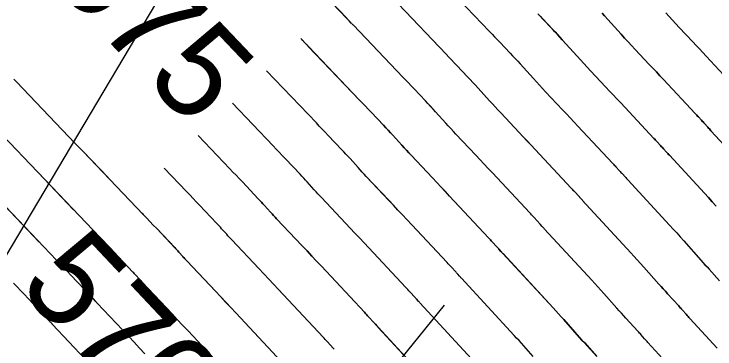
# Model space of a CAD drawing. Extents: x 954385 to 988206, y 1868364 to 1924553.
# Drawn here: x 955929.86 to 955974.29, y 1922916.14 to 1922937.41 of the extents above; entities that cross this region are included whole.
import ezdxf

# ---------------------------------------------------------------- set-up
doc = ezdxf.new("R2010")
doc.units = 0
for name, color, linetype in [('16', 7, 'Continuous'), ('26', 7, 'Continuous'), ('5', 7, 'Continuous'), ('6', 7, 'Continuous'), ('7', 7, 'Continuous'), ('Default', 7, 'Continuous')]:
    doc.layers.add(name, color=color, linetype=linetype)

msp = doc.modelspace()

# ---------------------------------------------------------------- linework, layer by layer
at = {"layer": '16'}
for points in [[(955971.887, 1922914.518), (955970.039, 1922916.554), (955969.985, 1922916.614), (955969.931, 1922916.674), (955969.877, 1922916.734), (955969.824, 1922916.794), (955969.611, 1922917.037), (955969.558, 1922917.097), (955969.504, 1922917.157), (955969.45, 1922917.217), (955969.396, 1922917.277), (955968.643, 1922918.101), (955968.499, 1922918.259), (955968.357, 1922918.417), (955968.214, 1922918.575), (955968.072, 1922918.734), (955967.237, 1922919.674), (955967.05, 1922919.884), (955966.862, 1922920.092), (955966.673, 1922920.3), (955966.484, 1922920.507), (955963.486, 1922923.762), (955963.45, 1922923.801), (955963.414, 1922923.841), (955963.379, 1922923.88), (955963.343, 1922923.92), (955963.2, 1922924.079), (955963.165, 1922924.119), (955963.129, 1922924.158), (955963.093, 1922924.198), (955963.057, 1922924.237), (955962.783, 1922924.533), (955962.725, 1922924.595), (955962.667, 1922924.657), (955962.609, 1922924.719), (955962.551, 1922924.782), (955960.178, 1922927.326), (955959.915, 1922927.608), (955959.652, 1922927.889), (955959.389, 1922928.17), (955959.125, 1922928.451), (955957.869, 1922929.786), (955957.706, 1922929.96), (955957.543, 1922930.135), (955957.382, 1922930.311), (955957.221, 1922930.488), (955956.581, 1922931.198), (955956.42, 1922931.375), (955956.259, 1922931.551), (955956.096, 1922931.726), (955955.932, 1922931.9), (955955.209, 1922932.664), (955955.034, 1922932.849), (955954.858, 1922933.034), (955954.682, 1922933.219), (955954.506, 1922933.403), (955951.366, 1922936.694), (955951.332, 1922936.73), (955951.298, 1922936.765), (955951.265, 1922936.8), (955951.231, 1922936.835), (955951.096, 1922936.976), (955951.062, 1922937.011), (955951.028, 1922937.047), (955950.994, 1922937.082), (955950.961, 1922937.117), (955948.176, 1922940.036)], [(955957.077, 1922939.365), (955959.993, 1922936.309), (955960.157, 1922936.138), (955960.32, 1922935.966), (955960.483, 1922935.794), (955960.646, 1922935.622), (955961.297, 1922934.934), (955961.459, 1922934.762), (955961.621, 1922934.588), (955961.781, 1922934.414), (955961.94, 1922934.239), (955962.775, 1922933.313), (955962.968, 1922933.101), (955963.162, 1922932.889), (955963.357, 1922932.679), (955963.553, 1922932.47), (955964.625, 1922931.33), (955964.869, 1922931.07), (955965.112, 1922930.81), (955965.356, 1922930.55), (955965.599, 1922930.29), (955967.795, 1922927.935), (955967.848, 1922927.878), (955967.902, 1922927.82), (955967.955, 1922927.763), (955968.009, 1922927.705), (955968.243, 1922927.453), (955968.286, 1922927.406), (955968.329, 1922927.359), (955968.372, 1922927.311), (955968.415, 1922927.263), (955968.586, 1922927.072), (955968.629, 1922927.025), (955968.672, 1922926.977), (955968.715, 1922926.93), (955968.759, 1922926.883), (955971.405, 1922924.008), (955971.633, 1922923.76), (955971.86, 1922923.51), (955972.085, 1922923.26), (955972.31, 1922923.009), (955973.392, 1922921.791), (955973.523, 1922921.644), (955973.654, 1922921.498), (955973.785, 1922921.353), (955973.918, 1922921.208), (955974.581, 1922920.481)], [(955974.417, 1922916.188), (955972.696, 1922918.083), (955972.637, 1922918.149), (955972.577, 1922918.215), (955972.518, 1922918.281), (955972.46, 1922918.348), (955972.225, 1922918.615), (955972.167, 1922918.681), (955972.108, 1922918.747), (955972.048, 1922918.813), (955971.989, 1922918.879), (955971.28, 1922919.654), (955971.142, 1922919.806), (955971.005, 1922919.958), (955970.868, 1922920.11), (955970.732, 1922920.263), (955969.773, 1922921.341), (955969.568, 1922921.572), (955969.361, 1922921.801), (955969.153, 1922922.03), (955968.945, 1922922.257), (955966.123, 1922925.322), (955966.083, 1922925.365), (955966.043, 1922925.409), (955966.004, 1922925.452), (955965.965, 1922925.496), (955965.808, 1922925.671), (955965.769, 1922925.715), (955965.729, 1922925.758), (955965.689, 1922925.802), (955965.65, 1922925.845), (955965.396, 1922926.119), (955965.34, 1922926.179), (955965.284, 1922926.239), (955965.229, 1922926.299), (955965.173, 1922926.358), (955962.889, 1922928.808), (955962.636, 1922929.079), (955962.382, 1922929.35), (955962.129, 1922929.62), (955961.875, 1922929.89), (955960.711, 1922931.128), (955960.531, 1922931.319), (955960.353, 1922931.512), (955960.175, 1922931.706), (955959.998, 1922931.901), (955959.271, 1922932.706), (955959.106, 1922932.888), (955958.94, 1922933.069), (955958.772, 1922933.25), (955958.604, 1922933.429), (955957.927, 1922934.143), (955957.758, 1922934.322), (955957.589, 1922934.5), (955957.42, 1922934.678), (955957.25, 1922934.856), (955954.222, 1922938.03)], [(955963.051, 1922937.432), (955963.208, 1922937.267), (955963.364, 1922937.101), (955963.99, 1922936.44), (955964.147, 1922936.274), (955964.302, 1922936.107), (955964.456, 1922935.94), (955964.609, 1922935.771), (955965.552, 1922934.725), (955965.761, 1922934.495), (955965.971, 1922934.266), (955966.182, 1922934.038), (955966.394, 1922933.812), (955967.375, 1922932.77), (955967.609, 1922932.521), (955967.843, 1922932.271), (955968.076, 1922932.021), (955968.31, 1922931.772), (955970.417, 1922929.512), (955970.468, 1922929.457), (955970.519, 1922929.402), (955970.571, 1922929.346), (955970.622, 1922929.291), (955970.836, 1922929.061), (955970.883, 1922929.01), (955970.93, 1922928.959), (955970.976, 1922928.907), (955971.023, 1922928.856), (955971.208, 1922928.649), (955971.254, 1922928.597), (955971.301, 1922928.546), (955971.348, 1922928.494), (955971.395, 1922928.443), (955973.866, 1922925.759), (955974.113, 1922925.49), (955974.358, 1922925.22)], [(955967.13, 1922937.465), (955967.277, 1922937.303), (955968.339, 1922936.127), (955968.559, 1922935.885), (955968.78, 1922935.643), (955969.003, 1922935.403), (955969.227, 1922935.164), (955970.125, 1922934.21), (955970.349, 1922933.971), (955970.573, 1922933.732), (955970.797, 1922933.493), (955971.02, 1922933.253), (955973.038, 1922931.089), (955973.088, 1922931.036), (955973.137, 1922930.983), (955973.186, 1922930.93), (955973.235, 1922930.877), (955973.432, 1922930.665), (955973.481, 1922930.612), (955973.53, 1922930.559), (955973.578, 1922930.505), (955973.627, 1922930.452), (955973.83, 1922930.225), (955973.88, 1922930.169), (955973.93, 1922930.114), (955973.98, 1922930.059), (955974.031, 1922930.003), (955976.327, 1922927.51)], [(955975.66, 1922932.666), (955973.731, 1922934.735), (955973.517, 1922934.964), (955973.303, 1922935.193), (955973.089, 1922935.421), (955972.874, 1922935.649), (955972.016, 1922936.562), (955971.802, 1922936.79), (955971.589, 1922937.02), (955971.378, 1922937.251), (955971.167, 1922937.483)], [(955966.803, 1922915.675), (955966.005, 1922916.548), (955965.856, 1922916.712), (955965.708, 1922916.876), (955965.56, 1922917.041), (955965.413, 1922917.206), (955964.7, 1922918.007), (955964.532, 1922918.195), (955964.363, 1922918.383), (955964.194, 1922918.57), (955964.023, 1922918.756), (955960.85, 1922922.201), (955960.818, 1922922.237), (955960.786, 1922922.272), (955960.753, 1922922.308), (955960.721, 1922922.344), (955960.593, 1922922.487), (955960.561, 1922922.523), (955960.529, 1922922.558), (955960.496, 1922922.594), (955960.464, 1922922.629), (955960.169, 1922922.946), (955960.109, 1922923.011), (955960.049, 1922923.076), (955959.989, 1922923.14), (955959.929, 1922923.205), (955957.467, 1922925.844), (955957.195, 1922926.136), (955956.922, 1922926.428), (955956.649, 1922926.72), (955956.375, 1922927.011), (955955.027, 1922928.444), (955954.88, 1922928.601), (955954.734, 1922928.758), (955954.589, 1922928.917), (955954.444, 1922929.076), (955953.868, 1922929.714), (955953.723, 1922929.874), (955953.578, 1922930.032), (955953.432, 1922930.189), (955953.284, 1922930.346), (955952.491, 1922931.185), (955952.309, 1922931.377), (955952.127, 1922931.568), (955951.945, 1922931.759), (955951.763, 1922931.951), (955948.51, 1922935.359), (955948.475, 1922935.396), (955948.44, 1922935.432), (955948.405, 1922935.469), (955948.37, 1922935.505), (955948.23, 1922935.651), (955948.195, 1922935.687), (955948.16, 1922935.724), (955948.125, 1922935.761), (955948.09, 1922935.797), (955948.031, 1922935.86)], [(955962.76, 1922915.669), (955962.164, 1922916.34), (955962.015, 1922916.507), (955961.865, 1922916.674), (955961.714, 1922916.84), (955961.562, 1922917.005), (955958.214, 1922920.641), (955958.185, 1922920.672), (955958.157, 1922920.704), (955958.128, 1922920.736), (955958.1, 1922920.767), (955957.986, 1922920.895), (955957.957, 1922920.926), (955957.928, 1922920.958), (955957.9, 1922920.989), (955957.871, 1922921.021), (955957.556, 1922921.36), (955957.494, 1922921.427), (955957.432, 1922921.494), (955957.37, 1922921.561), (955957.307, 1922921.628), (955954.757, 1922924.363), (955954.474, 1922924.665), (955954.192, 1922924.967), (955953.909, 1922925.269), (955953.625, 1922925.571), (955952.185, 1922927.101), (955952.055, 1922927.241), (955951.925, 1922927.381), (955951.796, 1922927.522), (955951.667, 1922927.664), (955951.155, 1922928.231), (955951.027, 1922928.373), (955950.897, 1922928.513), (955950.767, 1922928.653), (955950.636, 1922928.792), (955949.772, 1922929.706), (955949.584, 1922929.904), (955949.396, 1922930.102), (955949.208, 1922930.3), (955949.019, 1922930.498), (955945.865, 1922933.804)], [(955929.841, 1922933.285), (955929.926, 1922933.195), (955930.012, 1922933.105), (955933.739, 1922929.196), (955933.78, 1922929.154), (955933.821, 1922929.111), (955933.862, 1922929.068), (955933.903, 1922929.025), (955934.068, 1922928.854), (955934.109, 1922928.811), (955934.15, 1922928.769), (955934.191, 1922928.726), (955934.232, 1922928.683), (955935.813, 1922927.026)], [(955933.635, 1922924.98), (955931.376, 1922927.348), (955931.334, 1922927.392), (955931.292, 1922927.436), (955931.249, 1922927.48), (955931.207, 1922927.524), (955931.038, 1922927.7), (955930.996, 1922927.744), (955930.954, 1922927.788), (955930.911, 1922927.832), (955930.869, 1922927.876), (955926.984, 1922931.949)], [(955959.101, 1922915.254), (955955.578, 1922919.081), (955955.553, 1922919.108), (955955.528, 1922919.136), (955955.503, 1922919.163), (955955.478, 1922919.191), (955955.378, 1922919.302), (955955.353, 1922919.33), (955955.328, 1922919.358), (955955.303, 1922919.385), (955955.278, 1922919.413), (955954.943, 1922919.774), (955954.879, 1922919.843), (955954.814, 1922919.913), (955954.75, 1922919.982), (955954.685, 1922920.051), (955952.046, 1922922.881), (955951.754, 1922923.194), (955951.461, 1922923.507), (955951.168, 1922923.819), (955950.875, 1922924.131), (955949.343, 1922925.759), (955949.229, 1922925.882), (955949.115, 1922926.004), (955949.003, 1922926.127), (955948.89, 1922926.251), (955948.442, 1922926.748), (955948.33, 1922926.872), (955948.217, 1922926.995), (955948.103, 1922927.117), (955947.988, 1922927.239), (955947.054, 1922928.226), (955946.859, 1922928.431), (955946.665, 1922928.636), (955946.47, 1922928.841), (955946.276, 1922929.045), (955943.698, 1922931.746)], [(955956.641, 1922913.504), (955952.942, 1922917.52), (955952.921, 1922917.544), (955952.899, 1922917.567), (955952.878, 1922917.591), (955952.856, 1922917.615), (955952.771, 1922917.71), (955952.75, 1922917.734), (955952.728, 1922917.758), (955952.706, 1922917.781), (955952.685, 1922917.805), (955952.33, 1922918.188), (955952.263, 1922918.259), (955952.197, 1922918.331), (955952.13, 1922918.402), (955952.064, 1922918.474), (955949.336, 1922921.399), (955949.034, 1922921.723), (955948.731, 1922922.046), (955948.428, 1922922.369), (955948.125, 1922922.691), (955946.501, 1922924.417), (955946.404, 1922924.522), (955946.306, 1922924.627), (955946.209, 1922924.733), (955946.113, 1922924.839), (955945.729, 1922925.264), (955945.633, 1922925.37), (955945.536, 1922925.476), (955945.438, 1922925.581), (955945.34, 1922925.685), (955944.335, 1922926.747), (955944.135, 1922926.959), (955943.934, 1922927.17), (955943.733, 1922927.381), (955943.532, 1922927.592), (955941.531, 1922929.689)], [(955950.146, 1922916.138), (955950.128, 1922916.157), (955950.11, 1922916.177), (955950.092, 1922916.197), (955949.716, 1922916.602), (955949.648, 1922916.676), (955949.579, 1922916.749), (955949.51, 1922916.823), (955949.442, 1922916.897), (955946.625, 1922919.917), (955946.313, 1922920.251), (955946.001, 1922920.585), (955945.688, 1922920.919), (955945.375, 1922921.252), (955943.66, 1922923.075), (955943.578, 1922923.163), (955943.497, 1922923.25), (955943.416, 1922923.338), (955943.336, 1922923.427), (955943.016, 1922923.781), (955942.936, 1922923.869), (955942.855, 1922923.957), (955942.774, 1922924.045), (955942.692, 1922924.132), (955941.617, 1922925.268), (955941.41, 1922925.486), (955941.203, 1922925.704), (955940.996, 1922925.922), (955940.788, 1922926.14), (955939.364, 1922927.632)], [(955931.458, 1922922.934), (955928.52, 1922926.012)], [(955937.974, 1922924.762), (955938.045, 1922924.687), (955938.258, 1922924.463), (955938.472, 1922924.238), (955938.685, 1922924.014), (955938.898, 1922923.789), (955940.044, 1922922.578), (955940.109, 1922922.509), (955940.174, 1922922.439), (955940.239, 1922922.368), (955940.303, 1922922.298), (955940.559, 1922922.014), (955940.623, 1922921.943), (955940.688, 1922921.873), (955940.705, 1922921.855)], [(955941.569, 1922920.935), (955942.625, 1922919.812), (955942.948, 1922919.468), (955943.271, 1922919.124), (955943.441, 1922918.943)]]:
    msp.add_lwpolyline(points, dxfattribs=at)
at = {"layer": '26'}
for points in [[(955957.131, 1922968.928), (955922.647, 1922910.794), (955922.717, 1922916.794), (955922.647, 1922910.794), (955927.878, 1922913.733)], [(955957.131, 1922918.928), (955905.867, 1922855.461), (955906.799, 1922861.389), (955905.867, 1922855.461), (955911.466, 1922857.619)]]:
    msp.add_lwpolyline(points, dxfattribs=at)
at = {"layer": '6'}
for points in [[(955957.078, 1922939.365), (955959.994, 1922936.309), (955960.157, 1922936.137), (955960.321, 1922935.966), (955960.484, 1922935.794), (955960.646, 1922935.622), (955961.297, 1922934.934), (955961.459, 1922934.761), (955961.62, 1922934.588), (955961.78, 1922934.413), (955961.939, 1922934.238), (955962.774, 1922933.312), (955962.967, 1922933.1), (955963.161, 1922932.888), (955963.356, 1922932.678), (955963.551, 1922932.469), (955964.624, 1922931.33), (955964.868, 1922931.07), (955965.111, 1922930.81), (955965.355, 1922930.55), (955965.598, 1922930.289), (955967.794, 1922927.935), (955967.848, 1922927.877), (955967.901, 1922927.82), (955967.955, 1922927.762), (955968.008, 1922927.705), (955968.242, 1922927.453), (955968.286, 1922927.406), (955968.329, 1922927.359), (955968.372, 1922927.311), (955968.415, 1922927.264), (955968.586, 1922927.073), (955968.629, 1922927.025), (955968.672, 1922926.978), (955968.715, 1922926.93), (955968.759, 1922926.883), (955971.405, 1922924.009), (955971.633, 1922923.76), (955971.86, 1922923.511), (955972.085, 1922923.26), (955972.31, 1922923.009), (955973.392, 1922921.791), (955973.523, 1922921.645), (955973.654, 1922921.499), (955973.786, 1922921.353), (955973.918, 1922921.208), (955974.581, 1922920.481)], [(955959.102, 1922915.255), (955955.579, 1922919.081), (955955.553, 1922919.109), (955955.528, 1922919.136), (955955.503, 1922919.164), (955955.478, 1922919.192), (955955.379, 1922919.303), (955955.354, 1922919.331), (955955.328, 1922919.358), (955955.303, 1922919.386), (955955.278, 1922919.413), (955954.943, 1922919.774), (955954.878, 1922919.843), (955954.814, 1922919.912), (955954.75, 1922919.981), (955954.685, 1922920.05), (955952.045, 1922922.881), (955951.753, 1922923.194), (955951.46, 1922923.506), (955951.168, 1922923.819), (955950.874, 1922924.131), (955949.342, 1922925.759), (955949.228, 1922925.881), (955949.114, 1922926.003), (955949.001, 1922926.126), (955948.889, 1922926.25), (955948.441, 1922926.747), (955948.329, 1922926.871), (955948.216, 1922926.994), (955948.102, 1922927.116), (955947.988, 1922927.238), (955947.054, 1922928.226), (955946.86, 1922928.431), (955946.665, 1922928.636), (955946.471, 1922928.841), (955946.276, 1922929.045), (955943.698, 1922931.748)], [(955928.521, 1922926.013), (955932.558, 1922921.781), (955932.784, 1922921.544), (955933.01, 1922921.306), (955933.236, 1922921.068), (955933.461, 1922920.83), (955934.747, 1922919.47), (955934.78, 1922919.435), (955934.812, 1922919.4), (955934.844, 1922919.365), (955934.876, 1922919.33), (955935.004, 1922919.188), (955935.036, 1922919.153), (955935.068, 1922919.118), (955935.1, 1922919.083), (955935.133, 1922919.048), (955937.125, 1922916.932), (955937.467, 1922916.568), (955937.81, 1922916.203), (955938.151, 1922915.837)]]:
    msp.add_lwpolyline(points, dxfattribs=at)
at = {"layer": '7'}
for points in [[(955971.886, 1922914.518), (955970.039, 1922916.554), (955969.985, 1922916.614), (955969.931, 1922916.674), (955969.877, 1922916.734), (955969.824, 1922916.795), (955969.611, 1922917.037), (955969.558, 1922917.097), (955969.504, 1922917.158), (955969.45, 1922917.218), (955969.396, 1922917.277), (955968.643, 1922918.102), (955968.5, 1922918.259), (955968.357, 1922918.417), (955968.215, 1922918.575), (955968.073, 1922918.734), (955967.237, 1922919.675), (955967.05, 1922919.884), (955966.862, 1922920.092), (955966.674, 1922920.3), (955966.484, 1922920.507), (955963.487, 1922923.762), (955963.451, 1922923.802), (955963.415, 1922923.841), (955963.379, 1922923.881), (955963.343, 1922923.92), (955963.201, 1922924.079), (955963.165, 1922924.119), (955963.129, 1922924.158), (955963.093, 1922924.198), (955963.057, 1922924.237), (955962.782, 1922924.532), (955962.724, 1922924.594), (955962.666, 1922924.657), (955962.608, 1922924.719), (955962.551, 1922924.781), (955960.177, 1922927.326), (955959.914, 1922927.607), (955959.651, 1922927.889), (955959.388, 1922928.169), (955959.124, 1922928.45), (955957.868, 1922929.785), (955957.705, 1922929.959), (955957.542, 1922930.134), (955957.381, 1922930.31), (955957.22, 1922930.487), (955956.58, 1922931.197), (955956.42, 1922931.374), (955956.258, 1922931.55), (955956.096, 1922931.725), (955955.932, 1922931.899), (955955.209, 1922932.664), (955955.034, 1922932.849), (955954.859, 1922933.034), (955954.683, 1922933.219), (955954.507, 1922933.403), (955951.366, 1922936.695), (955951.333, 1922936.73), (955951.299, 1922936.765), (955951.265, 1922936.8), (955951.232, 1922936.836), (955951.097, 1922936.977), (955951.063, 1922937.012), (955951.029, 1922937.047), (955950.996, 1922937.082), (955950.962, 1922937.117), (955948.177, 1922940.036)], [(955954.222, 1922938.03), (955957.25, 1922934.856), (955957.42, 1922934.678), (955957.59, 1922934.5), (955957.759, 1922934.322), (955957.928, 1922934.143), (955958.603, 1922933.428), (955958.772, 1922933.249), (955958.939, 1922933.069), (955959.105, 1922932.888), (955959.271, 1922932.706), (955959.997, 1922931.9), (955960.174, 1922931.705), (955960.351, 1922931.511), (955960.53, 1922931.319), (955960.71, 1922931.127), (955961.874, 1922929.89), (955962.128, 1922929.62), (955962.381, 1922929.349), (955962.635, 1922929.079), (955962.888, 1922928.808), (955965.172, 1922926.358), (955965.228, 1922926.298), (955965.284, 1922926.238), (955965.34, 1922926.178), (955965.395, 1922926.118), (955965.65, 1922925.845), (955965.689, 1922925.802), (955965.729, 1922925.759), (955965.769, 1922925.715), (955965.808, 1922925.671), (955965.965, 1922925.497), (955966.004, 1922925.453), (955966.043, 1922925.409), (955966.083, 1922925.366), (955966.123, 1922925.323), (955968.945, 1922922.258), (955969.153, 1922922.03), (955969.361, 1922921.802), (955969.568, 1922921.572), (955969.773, 1922921.342), (955970.733, 1922920.263), (955970.869, 1922920.11), (955971.006, 1922919.958), (955971.143, 1922919.806), (955971.28, 1922919.655), (955971.989, 1922918.879), (955972.048, 1922918.814), (955972.108, 1922918.748), (955972.167, 1922918.681), (955972.225, 1922918.615), (955972.46, 1922918.348), (955972.518, 1922918.281), (955972.577, 1922918.215), (955972.637, 1922918.149), (955972.696, 1922918.083), (955974.416, 1922916.188)], [(955976.327, 1922927.51), (955974.031, 1922930.004), (955973.98, 1922930.059), (955973.93, 1922930.114), (955973.88, 1922930.17), (955973.83, 1922930.225), (955973.627, 1922930.452), (955973.578, 1922930.505), (955973.53, 1922930.559), (955973.481, 1922930.612), (955973.432, 1922930.665), (955973.235, 1922930.877), (955973.186, 1922930.93), (955973.136, 1922930.983), (955973.087, 1922931.036), (955973.038, 1922931.089), (955971.019, 1922933.253), (955970.796, 1922933.492), (955970.572, 1922933.732), (955970.348, 1922933.97), (955970.123, 1922934.209), (955969.226, 1922935.163), (955969.002, 1922935.402), (955968.779, 1922935.642), (955968.558, 1922935.884), (955968.338, 1922936.127), (955967.277, 1922937.303), (955967.13, 1922937.465)], [(955975.66, 1922932.665), (955973.73, 1922934.735), (955973.516, 1922934.964), (955973.302, 1922935.192), (955973.088, 1922935.421), (955972.873, 1922935.649), (955972.015, 1922936.561), (955971.801, 1922936.789), (955971.588, 1922937.019), (955971.377, 1922937.25), (955971.166, 1922937.482)], [(955974.358, 1922925.22), (955974.113, 1922925.49), (955973.866, 1922925.759), (955971.395, 1922928.443), (955971.348, 1922928.495), (955971.301, 1922928.546), (955971.254, 1922928.597), (955971.208, 1922928.649), (955971.023, 1922928.856), (955970.976, 1922928.907), (955970.929, 1922928.959), (955970.882, 1922929.01), (955970.835, 1922929.061), (955970.622, 1922929.291), (955970.57, 1922929.346), (955970.519, 1922929.401), (955970.467, 1922929.456), (955970.416, 1922929.512), (955968.309, 1922931.771), (955968.075, 1922932.021), (955967.842, 1922932.271), (955967.608, 1922932.52), (955967.374, 1922932.769), (955966.393, 1922933.811), (955966.181, 1922934.038), (955965.97, 1922934.265), (955965.76, 1922934.494), (955965.551, 1922934.725), (955964.608, 1922935.771), (955964.455, 1922935.939), (955964.301, 1922936.107), (955964.146, 1922936.274), (955963.99, 1922936.44), (955963.365, 1922937.101), (955963.208, 1922937.267), (955963.052, 1922937.432)], [(955948.031, 1922935.862), (955948.092, 1922935.797), (955948.127, 1922935.761), (955948.162, 1922935.724), (955948.197, 1922935.688), (955948.231, 1922935.651), (955948.371, 1922935.505), (955948.406, 1922935.469), (955948.441, 1922935.433), (955948.476, 1922935.396), (955948.511, 1922935.359), (955951.763, 1922931.95), (955951.946, 1922931.759), (955952.127, 1922931.568), (955952.309, 1922931.376), (955952.491, 1922931.185), (955953.284, 1922930.346), (955953.431, 1922930.189), (955953.577, 1922930.031), (955953.723, 1922929.873), (955953.867, 1922929.714), (955954.443, 1922929.075), (955954.588, 1922928.916), (955954.733, 1922928.757), (955954.879, 1922928.6), (955955.026, 1922928.443), (955956.374, 1922927.01), (955956.648, 1922926.719), (955956.921, 1922926.428), (955957.194, 1922926.136), (955957.466, 1922925.844), (955959.929, 1922923.204), (955959.989, 1922923.14), (955960.049, 1922923.075), (955960.109, 1922923.011), (955960.169, 1922922.946), (955960.464, 1922922.629), (955960.496, 1922922.594), (955960.529, 1922922.558), (955960.561, 1922922.523), (955960.593, 1922922.487), (955960.721, 1922922.344), (955960.754, 1922922.308), (955960.786, 1922922.273), (955960.818, 1922922.237), (955960.851, 1922922.202), (955964.023, 1922918.756), (955964.194, 1922918.57), (955964.364, 1922918.383), (955964.533, 1922918.196), (955964.701, 1922918.007), (955965.413, 1922917.206), (955965.56, 1922917.041), (955965.708, 1922916.876), (955965.857, 1922916.712), (955966.006, 1922916.548), (955966.803, 1922915.675)], [(955962.76, 1922915.67), (955962.164, 1922916.34), (955962.015, 1922916.507), (955961.865, 1922916.674), (955961.714, 1922916.84), (955961.562, 1922917.006), (955958.215, 1922920.641), (955958.186, 1922920.673), (955958.157, 1922920.704), (955958.128, 1922920.736), (955958.1, 1922920.768), (955957.986, 1922920.895), (955957.957, 1922920.927), (955957.929, 1922920.958), (955957.9, 1922920.99), (955957.871, 1922921.021), (955957.556, 1922921.36), (955957.494, 1922921.427), (955957.431, 1922921.494), (955957.369, 1922921.56), (955957.307, 1922921.627), (955954.756, 1922924.362), (955954.473, 1922924.665), (955954.191, 1922924.967), (955953.908, 1922925.269), (955953.624, 1922925.571), (955952.184, 1922927.101), (955952.053, 1922927.24), (955951.924, 1922927.38), (955951.795, 1922927.521), (955951.666, 1922927.663), (955951.154, 1922928.23), (955951.026, 1922928.372), (955950.897, 1922928.513), (955950.767, 1922928.653), (955950.636, 1922928.792), (955949.772, 1922929.705), (955949.584, 1922929.904), (955949.396, 1922930.102), (955949.208, 1922930.3), (955949.02, 1922930.498), (955945.864, 1922933.805)], [(955946.82, 1922915.32), (955943.914, 1922918.435), (955943.592, 1922918.78), (955943.27, 1922919.124), (955942.947, 1922919.468), (955942.624, 1922919.812), (955940.817, 1922921.732), (955940.751, 1922921.802), (955940.687, 1922921.872), (955940.622, 1922921.942), (955940.558, 1922922.013), (955940.302, 1922922.297), (955940.238, 1922922.367), (955940.174, 1922922.438), (955940.109, 1922922.508), (955940.043, 1922922.577), (955938.898, 1922923.788), (955938.685, 1922924.013), (955938.472, 1922924.238), (955938.259, 1922924.462), (955938.045, 1922924.687), (955934.232, 1922928.683), (955934.191, 1922928.726), (955934.15, 1922928.769), (955934.109, 1922928.812), (955934.068, 1922928.854), (955933.905, 1922929.025), (955933.864, 1922929.068), (955933.823, 1922929.111), (955933.782, 1922929.154), (955933.741, 1922929.197), (955930.012, 1922933.105), (955929.926, 1922933.195), (955929.841, 1922933.285)], [(955944.198, 1922913.743), (955941.203, 1922916.954), (955940.872, 1922917.309), (955940.54, 1922917.663), (955940.207, 1922918.018), (955939.875, 1922918.372), (955937.975, 1922920.39), (955937.926, 1922920.443), (955937.877, 1922920.495), (955937.829, 1922920.548), (955937.781, 1922920.601), (955937.589, 1922920.813), (955937.541, 1922920.866), (955937.493, 1922920.919), (955937.444, 1922920.971), (955937.395, 1922921.024), (955936.18, 1922922.309), (955935.961, 1922922.541), (955935.741, 1922922.772), (955935.522, 1922923.003), (955935.302, 1922923.234), (955931.376, 1922927.348), (955931.334, 1922927.392), (955931.292, 1922927.436), (955931.25, 1922927.48), (955931.208, 1922927.524), (955931.039, 1922927.7), (955930.997, 1922927.744), (955930.955, 1922927.788), (955930.913, 1922927.832), (955930.871, 1922927.876), (955926.984, 1922931.949)], [(955941.531, 1922929.69), (955943.533, 1922927.592), (955943.734, 1922927.381), (955943.934, 1922927.17), (955944.135, 1922926.959), (955944.335, 1922926.747), (955945.34, 1922925.685), (955945.438, 1922925.58), (955945.535, 1922925.475), (955945.632, 1922925.37), (955945.728, 1922925.264), (955946.112, 1922924.838), (955946.208, 1922924.732), (955946.305, 1922924.626), (955946.402, 1922924.521), (955946.5, 1922924.417), (955948.124, 1922922.691), (955948.427, 1922922.369), (955948.73, 1922922.046), (955949.033, 1922921.722), (955949.335, 1922921.399), (955952.063, 1922918.473), (955952.13, 1922918.402), (955952.196, 1922918.331), (955952.263, 1922918.259), (955952.33, 1922918.188), (955952.685, 1922917.805), (955952.707, 1922917.782), (955952.728, 1922917.758), (955952.75, 1922917.734), (955952.771, 1922917.711), (955952.857, 1922917.615), (955952.878, 1922917.592), (955952.899, 1922917.568), (955952.921, 1922917.544), (955952.943, 1922917.521), (955956.641, 1922913.504)], [(955950.146, 1922916.138), (955950.128, 1922916.158), (955950.11, 1922916.178), (955950.092, 1922916.197), (955949.716, 1922916.601), (955949.648, 1922916.675), (955949.579, 1922916.749), (955949.51, 1922916.823), (955949.441, 1922916.897), (955946.624, 1922919.917), (955946.312, 1922920.251), (955946, 1922920.585), (955945.687, 1922920.918), (955945.374, 1922921.251), (955943.659, 1922923.074), (955943.577, 1922923.162), (955943.496, 1922923.249), (955943.415, 1922923.337), (955943.335, 1922923.426), (955943.015, 1922923.78), (955942.935, 1922923.869), (955942.854, 1922923.956), (955942.773, 1922924.044), (955942.691, 1922924.131), (955941.617, 1922925.268), (955941.41, 1922925.486), (955941.203, 1922925.704), (955940.996, 1922925.922), (955940.789, 1922926.139), (955939.364, 1922927.633)], [(955929.815, 1922920.328), (955930.047, 1922920.084), (955930.279, 1922919.84), (955930.511, 1922919.596), (955930.743, 1922919.351), (955932.099, 1922917.916), (955932.115, 1922917.899), (955932.131, 1922917.882), (955932.147, 1922917.864), (955932.163, 1922917.847), (955932.227, 1922917.776), (955932.243, 1922917.759), (955932.259, 1922917.741), (955932.275, 1922917.724), (955932.291, 1922917.706), (955934.375, 1922915.492)]]:
    msp.add_lwpolyline(points, dxfattribs=at)
at = {"layer": 'Default'}
msp.add_arc((955068.332, 1922107.114), 1145.916, 31.460692, 46.414195, dxfattribs=at)

# ---------------------------------------------------------------- texts
at = {"layer": '16'}
for s, rotation, p in [('575', 313.5126, (955931.932, 1922939.782)), ('570', 313.2158, (955930.005, 1922920.099))]:
    msp.add_text(s, height=6, rotation=rotation, dxfattribs=at).set_placement(p)
at = {"layer": '5'}
msp.add_text('575', height=6, rotation=313.5141, dxfattribs=at).set_placement((955931.932, 1922939.783))

doc.saveas('drawing.dxf')
